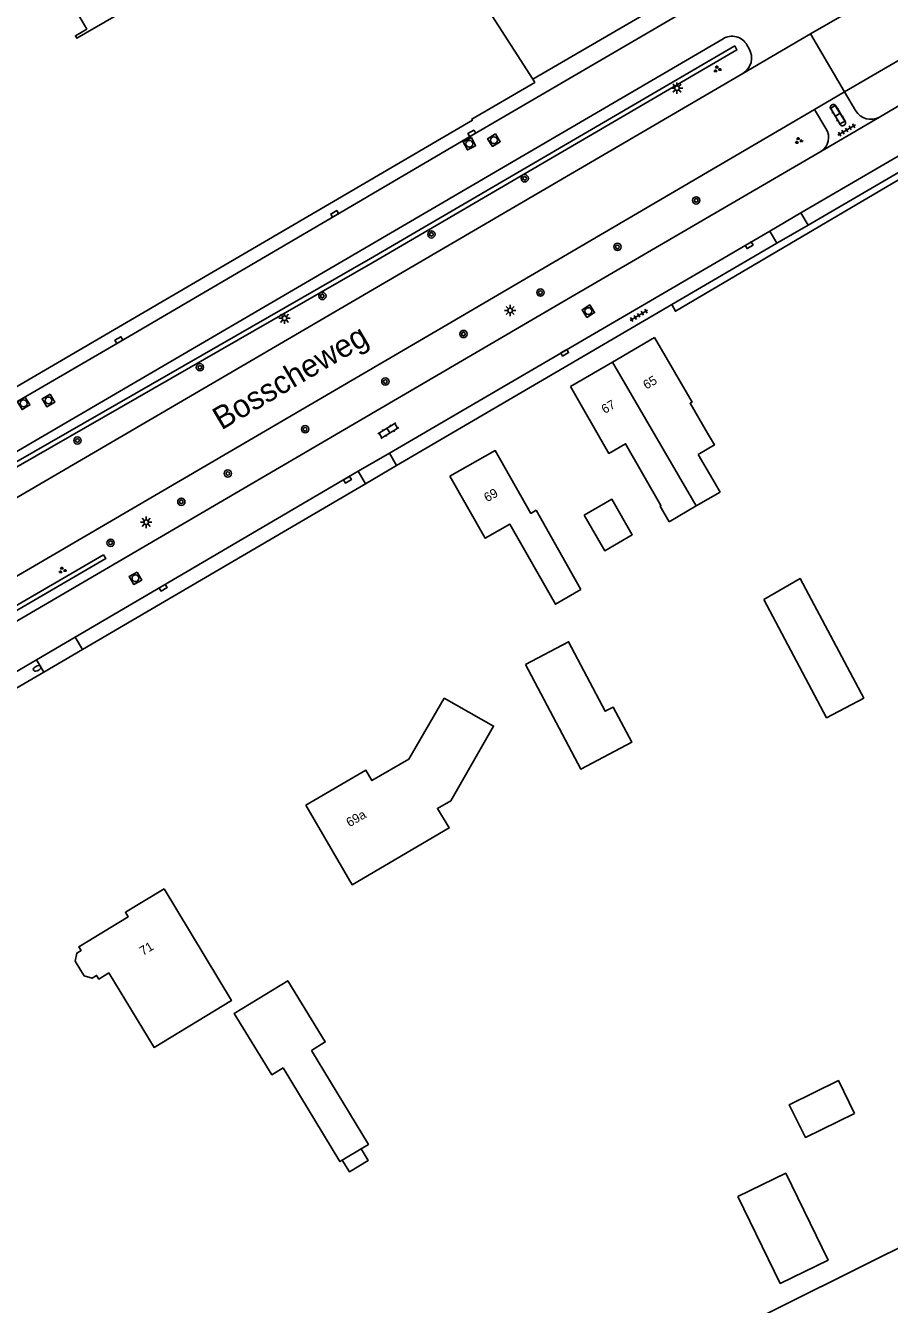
# Model space of a CAD drawing. Extents: x 135999 to 138000, y 396000 to 398501.
# Drawn here: x 137324.3 to 137419, y 398072.7 to 398213 of the extents above; entities that cross this region are included whole.
import ezdxf

# ---------------------------------------------------------------- set-up
doc = ezdxf.new("R2010")
doc.units = 0
for name, color, linetype in [('gg-afsc-erfafscheiding', 7, 'Continuous'), ('gg-afsc-muur', 7, 'Continuous'), ('gg-anno-huisnummerreeks BGT', 7, 'Continuous'), ('gg-anno-openbare ruimte label', 7, 'Continuous'), ('gg-bbg-bijgebouw', 7, 'Continuous'), ('gg-bbg-gedigitaliseerde bebouwing', 7, 'Continuous'), ('gg-bbg-gedigitaliseerde bijgebouw', 7, 'Continuous'), ('gg-bbg-hoofdgebouw', 7, 'Continuous'), ('gg-bbg-overig bouwwerk', 7, 'Continuous'), ('gg-bbg-tussenscheiding', 7, 'Continuous'), ('gg-knt-verharding', 7, 'Continuous'), ('gt-grn-groengrens', 7, 'Continuous'), ('gt-grn-vlakafsluiter', 7, 'Continuous'), ('gt-grn-weggrens', 7, 'Continuous'), ('gt-symb-boom', 7, 'Continuous'), ('gt-symb-brandkraan', 7, 'Continuous'), ('gt-symb-groenvak', 7, 'Continuous'), ('gt-symb-klinker verharding', 7, 'Continuous'), ('gt-symb-kolk', 7, 'Continuous'), ('gt-symb-lichtmast', 7, 'Continuous'), ('gt-symb-rioolschacht', 7, 'Continuous'), ('gt-symb-tegel verharding', 7, 'Continuous')]:
    doc.layers.add(name, color=color, linetype=linetype)

# ---------------------------------------------------------------- blocks, each defined once
blk = doc.blocks.new('gt0-KOLK')
at = {"layer": 'gt-symb-kolk'}
blk.add_lwpolyline([(0, 0), (0.38, 0), (0.38, 0.4), (-0.38, 0.4), (-0.38, 0), (0, 0)], dxfattribs=at)
blk = doc.blocks.new('gt0-GRVAK')
at = {"layer": 'gt-symb-groenvak'}
for p, q in [((-0.11, 0.19), (-0.23, 0.24)), ((-0.18, 0.15), (0.09, 0.15)), ((-0.09, 0.21), (-0.16, 0.32)), ((-0.05, 0.21), (-0.05, 0.39)), ((0, 0.21), (0.06, 0.32)), ((0.02, 0.19), (0.13, 0.24)), ((0.26, -0.05), (0.2, 0.06)), ((0.3, -0.05), (0.3, 0.13)), ((0.35, -0.05), (0.41, 0.06)), ((-0.24, -0.23), (-0.36, -0.18)), ((-0.32, -0.26), (-0.05, -0.26)), ((-0.23, -0.21), (-0.29, -0.1)), ((-0.18, -0.2), (-0.18, -0.02)), ((-0.14, -0.21), (-0.07, -0.1)), ((-0.12, -0.23), (0, -0.18)), ((0.24, -0.07), (0.12, -0.02)), ((0.17, -0.11), (0.44, -0.11)), ((0.37, -0.07), (0.49, -0.02))]:
    blk.add_line(p, q, dxfattribs=at)
blk = doc.blocks.new('gt0-LMAST')
at = {"layer": 'gt-symb-lichtmast'}
for p, q in [((-0.18, 0.17), (-0.45, 0.44)), ((-0.01, 0.25), (-0.01, 0.62)), ((0.17, 0.17), (0.44, 0.44)), ((-0.26, 0), (-0.63, 0)), ((-0.18, -0.18), (-0.45, -0.45)), ((-0.01, -0.25), (-0.01, -0.63)), ((0.44, -0.45), (0.17, -0.18)), ((0.24, 0), (0.62, 0))]:
    blk.add_line(p, q, dxfattribs=at)
blk.add_circle((-0.01, 0), 0.25, dxfattribs=at)
blk = doc.blocks.new('gt0-TEG1')
at = {"layer": 'gt-symb-tegel verharding'}
for p, q in [((-1.12, 0), (1.13, 0)), ((-0.9, -0.25), (-0.9, 0.25)), ((-0.45, -0.25), (-0.45, 0.25)), ((0, -0.25), (0, 0.25)), ((0.45, -0.25), (0.45, 0.25)), ((0.9, -0.25), (0.9, 0.25))]:
    blk.add_line(p, q, dxfattribs=at)
blk = doc.blocks.new('gt0-KL1')
at = {"layer": 'gt-symb-klinker verharding'}
for p, q in [((-1.15, 0.3), (1.15, 0.3)), ((-1, -0.3), (-1, 0.3)), ((-0.5, 0.3), (-0.5, 0.45)), ((0, -0.3), (0, 0.3)), ((0.5, 0.3), (0.5, 0.45)), ((1, -0.3), (1, 0.3)), ((-1.15, -0.3), (1.15, -0.3)), ((-0.5, -0.45), (-0.5, -0.3)), ((0.5, -0.45), (0.5, -0.3))]:
    blk.add_line(p, q, dxfattribs=at)
blk = doc.blocks.new('gt0-RS')
at = {"layer": 'gt-symb-rioolschacht'}
blk.add_lwpolyline([(-0.5, -0.5), (0.5, -0.5), (0.5, 0.5), (-0.5, 0.5)], close=True, dxfattribs=at)
blk.add_circle((0, 0), 0.375, dxfattribs=at)
blk = doc.blocks.new('gt0-BOOM')
at = {"layer": 'gt-symb-boom'}
for radius in [0.4, 0.2]:
    blk.add_circle((0, 0), radius, dxfattribs=at)
blk = doc.blocks.new('gt0-BR')
at = {"layer": 'gt-symb-brandkraan'}
for centre, radius, start, end in [((-0.24, 0), 0.206, 107.5669, 252.4331), ((0.6, -2.66), 3, 106.892, 107.5669), ((0, -0.69), 0.938, 73.108, 106.892), ((-0.6, -2.66), 3, 72.4331, 73.108), ((0.24, 0), 0.206, 287.567, 72.4331), ((0.6, 2.66), 3, 252.4331, 253.108), ((0, 0.69), 0.938, 253.108, 286.8921), ((-0.6, 2.66), 3, 286.8921, 287.567)]:
    blk.add_arc(centre, radius, start, end, dxfattribs=at)

msp = doc.modelspace()

# ---------------------------------------------------------------- linework, layer by layer
at = {"layer": 'gg-afsc-erfafscheiding'}
msp.add_lwpolyline([(137437.09, 398206.14), (137395.55, 398181.68), (137395.15, 398182.4)], dxfattribs=at)
at = {"layer": 'gg-afsc-muur'}
msp.add_line((137379.92, 398207.12), (137418.54, 398229.65), dxfattribs=at)
msp.add_line((137379.92, 398207.12), (137418.54, 398229.65), dxfattribs=at)
at = {"layer": 'gg-bbg-bijgebouw'}
msp.add_lwpolyline([(137385.54, 398159.32), (137388.58, 398161.06), (137390.82, 398157.16), (137387.79, 398155.41), (137385.54, 398159.32)], dxfattribs=at)
at = {"layer": 'gg-bbg-gedigitaliseerde bebouwing'}
for p, q in [((137399.9, 398162.8), (137398.05, 398165.98)), ((137397.83, 398160.32), (137400.45, 398161.85)), ((137399.9, 398162.8), (137400.45, 398161.85)), ((137394.85, 398158.59), (137397.83, 398160.32))]:
    msp.add_line(p, q, dxfattribs=at)
for points in [[(137399.08, 398168.29), (137397.15, 398171.59), (137397.38, 398171.72), (137393.25, 398178.8)], [(137398.05, 398165.98), (137399.82, 398167.01), (137399.08, 398168.29)], [(137370.82, 398163.57), (137374.68, 398156.77), (137377.39, 398158.31), (137382.39, 398149.54), (137385.18, 398151.14)], [(137370.18, 398139.25), (137375.6, 398136.18), (137370.9, 398127.99), (137369.45, 398127.15), (137370.72, 398125), (137360.08, 398118.77), (137355, 398127.49)], [(137333.41, 398109.1), (137338.37, 398100.92), (137346.85, 398106.06), (137339.48, 398118.31)], [(137333.41, 398109.1), (137332.31, 398108.42), (137332.06, 398108.82), (137331.56, 398108.51), (137330.68, 398108.79), (137330.33, 398109.37)]]:
    msp.add_lwpolyline(points, dxfattribs=at)
at = {"layer": 'gg-bbg-gedigitaliseerde bijgebouw'}
for points in [[(137405.23, 398150.06), (137409.22, 398152.38), (137416.21, 398139.25), (137412.13, 398137.08), (137405.23, 398150.06)], [(137379.09, 398142.92), (137383.83, 398145.43), (137387.86, 398137.8), (137388.71, 398138.25), (137390.75, 398134.4), (137385.16, 398131.45), (137379.09, 398142.92)], [(137352.53, 398098.69), (137351.29, 398097.93), (137347.16, 398104.64), (137353.02, 398108.24), (137357.14, 398101.52), (137355.64, 398100.6)], [(137355.64, 398100.6), (137361.87, 398090.29), (137361.06, 398089.8)], [(137359, 398088.56), (137358.75, 398088.4), (137352.53, 398098.69)], [(137359, 398088.56), (137359.78, 398087.28), (137361.83, 398088.52), (137361.06, 398089.8)], [(137402.41, 398084.57), (137407.66, 398087.12), (137412.3, 398077.59), (137407.05, 398075.04), (137402.41, 398084.57)]]:
    msp.add_lwpolyline(points, dxfattribs=at)
at = {"layer": 'gg-bbg-hoofdgebouw'}
for p, q in [((137388.64, 398176.11), (137393.25, 398178.8)), ((137384.03, 398173.42), (137388.64, 398176.11)), ((137380.29, 398159.84), (137385.18, 398151.14))]:
    msp.add_line(p, q, dxfattribs=at)
for points in [[(137324.53, 398214.86), (137327.41, 398216.55), (137327.71, 398216.03), (137328.67, 398216.59), (137330.98, 398212.63), (137329.73, 398211.9), (137329.89, 398211.63), (137338, 398216.36), (137336.09, 398219.63), (137346.08, 398225.48), (137350.55, 398222.9), (137353.82, 398228.52)], [(137394.85, 398158.59), (137393.87, 398160.3), (137393.96, 398160.36), (137390.08, 398167.14), (137388.24, 398166.08), (137384.03, 398173.42)], [(137380.29, 398159.84), (137379.7, 398159.5), (137375.78, 398166.39), (137370.82, 398163.57)], [(137355, 398127.49), (137361.6, 398131.32), (137362.26, 398130.19), (137366.3, 398132.55), (137370.18, 398139.25)], [(137330.33, 398109.37), (137329.71, 398110.38), (137329.87, 398111.27), (137330.36, 398111.57), (137330.12, 398111.97), (137335.53, 398115.25), (137335.22, 398115.75), (137339.48, 398118.31)]]:
    msp.add_lwpolyline(points, dxfattribs=at)
at = {"layer": 'gg-bbg-overig bouwwerk'}
msp.add_lwpolyline([(137415.19, 398093.69), (137413.43, 398097.28), (137408.04, 398094.64), (137409.8, 398091.05), (137415.19, 398093.69)], dxfattribs=at)
at = {"layer": 'gg-bbg-tussenscheiding'}
for p, q in [((137388.64, 398176.11), (137397.83, 398160.32)), ((137361.06, 398089.8), (137359, 398088.56))]:
    msp.add_line(p, q, dxfattribs=at)
at = {"layer": 'gg-knt-verharding'}
for p, q in [((137414.08, 398205.73), (137567.51, 398295.21)), ((137414.3, 398214.39), (137410.37, 398212.09)), ((137322.62, 398165.89), (137400.77, 398211.57)), ((137410.37, 398212.09), (137402.96, 398207.76)), ((137403.39, 398210.9), (137403.64, 398210.47)), ((137410.8, 398203.81), (137414.08, 398205.73)), ((137414.08, 398205.73), (137415.32, 398203.68)), ((137412.6, 398203.9), (137413.62, 398202.18)), ((137414.16, 398202.51), (137413.14, 398204.22)), ((137417.92, 398202.96), (137421.69, 398205.19)), ((137412.06, 398201.72), (137410.8, 398203.81)), ((137411.51, 398199.21), (137417.92, 398202.96)), ((137405.9, 398190.48), (137409.31, 398192.47)), ((137364.17, 398166.12), (137405.9, 398190.48)), ((137410.1, 398191.12), (137406.69, 398189.13)), ((137406.69, 398189.13), (137395.15, 398182.4)), ((137360.76, 398164.12), (137364.17, 398166.12)), ((137364.97, 398164.75), (137361.56, 398162.75)), ((137361.56, 398162.75), (137330.51, 398144.58)), ((137325.47, 398143.45), (137329.72, 398145.93)), ((137330.51, 398144.58), (137326.26, 398142.1)), ((137306.6, 398132.43), (137325.47, 398143.45))]:
    msp.add_line(p, q, dxfattribs=at)
for points in [[(137613.57, 398309.7), (137538.31, 398265.94), (137410.1, 398191.12)], [(137492.71, 398270.7), (137443.75, 398242.11), (137419.4, 398227.95), (137373.31, 398201.02), (137358.27, 398192.19), (137334.6, 398178.34), (137320.23, 398169.97)], [(137402.96, 398207.76), (137269.33, 398129.73), (137237.06, 398110.93)], [(137379.92, 398207.12), (137380.12, 398206.78), (137373.21, 398202.76), (137373.28, 398202.63), (137358.06, 398193.7), (137322.13, 398172.72), (137322.05, 398172.84)], [(137410.8, 398203.81), (137369.43, 398179.55), (137240.75, 398104.4)], [(137409.31, 398192.47), (137423.74, 398200.9), (137424.08, 398201.09)], [(137304.19, 398136.53), (137382.76, 398182.46), (137411.51, 398199.21)], [(137395.15, 398182.4), (137385.73, 398176.9), (137364.97, 398164.75)], [(137329.72, 398145.93), (137339.26, 398151.51), (137360.76, 398164.12)], [(137326.26, 398142.1), (137298.34, 398125.83), (137293.2, 398122.99)]]:
    msp.add_lwpolyline(points, dxfattribs=at)
for centre, radius, start, end in [((137401.76, 398209.96), 1.89, 29.9096, 121.5864), ((137401.91, 398209.46), 1.99, 301.7237, 30.3733), ((137412.87, 398204.05), 0.311, 31.7168, 209.4849), ((137413.89, 398202.34), 0.317, 211.8874, 32.1808), ((137417, 398204.7), 1.97, 211.1492, 297.8526), ((137410.53, 398200.74), 1.82, 302.5926, 32.5577)]:
    msp.add_arc(centre, radius, start, end, dxfattribs=at)
at = {"layer": 'gt-grn-groengrens'}
for points in [[(137402.05, 398210.78), (137362.09, 398187.46), (137323.2, 398165.14), (137285.54, 398143.25), (137248.55, 398121.48), (137234.8, 398113.37), (137235.06, 398112.94)], [(137402.05, 398210.78), (137402.3, 398210.35), (137362.34, 398187.03), (137323.45, 398164.7), (137285.79, 398142.82), (137248.8, 398121.05), (137235.06, 398112.94)], [(137303.8, 398137.51), (137303.55, 398137.95), (137332.8, 398154.97)], [(137303.8, 398137.51), (137333.05, 398154.54), (137332.8, 398154.97)], [(137377.69, 398057.83), (137422.78, 398080.3), (137434.98, 398055.46), (137448.9, 398062.87)]]:
    msp.add_lwpolyline(points, dxfattribs=at)
at = {"layer": 'gt-grn-vlakafsluiter'}
msp.add_line((137328.72, 398286.88), (137379.92, 398207.12), dxfattribs=at)
at = {"layer": 'gt-grn-weggrens'}
for p, q in [((137414.08, 398205.73), (137410.37, 398212.09)), ((137410.1, 398191.12), (137409.31, 398192.47)), ((137406.69, 398189.13), (137405.9, 398190.48)), ((137364.17, 398166.12), (137364.97, 398164.75)), ((137360.76, 398164.12), (137361.56, 398162.75)), ((137329.72, 398145.93), (137330.51, 398144.58)), ((137325.47, 398143.45), (137326.26, 398142.1))]:
    msp.add_line(p, q, dxfattribs=at)

# ---------------------------------------------------------------- block references
at = {"layer": 'gt-symb-boom'}
for p in [(137379.02, 398196.26), (137397.83, 398193.84), (137368.78, 398190.11), (137389.19, 398188.74), (137356.82, 398183.35), (137380.74, 398183.73), (137372.3, 398179.18), (137343.39, 398175.53), (137363.73, 398173.97), (137354.93, 398168.74), (137329.95, 398167.5), (137346.45, 398163.88), (137341.35, 398160.78), (137333.59, 398156.28)]:
    msp.add_blockref('gt0-BOOM', p, dxfattribs=at)
at = {"layer": 'gt-symb-brandkraan', "rotation": -152.1533778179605}
msp.add_blockref('gt0-BR', (137325.53, 398142.5), dxfattribs=at)
at = {"layer": 'gt-symb-groenvak'}
for p in [(137400.13, 398208.23), (137409.06, 398200.39), (137328.29, 398153.27)]:
    msp.add_blockref('gt0-GRVAK', p, dxfattribs=at)
at = {"layer": 'gt-symb-klinker verharding'}
for p, rotation in [((137413.35, 398203.23), -58.27993988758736), ((137364.06, 398168.58), 31.20949091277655)]:
    msp.add_blockref('gt0-KL1', p, dxfattribs=dict(at, rotation=rotation))
at = {"layer": 'gt-symb-kolk'}
for p, rotation in [((137373.31, 398201.02), 30.413230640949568), ((137358.27, 398192.19), 30.334805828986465), ((137403.53, 398189.09), -149.7435628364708), ((137334.6, 398178.34), 30.206934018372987), ((137383.3, 398177.29), -149.74356283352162), ((137359.47, 398163.37), -149.61576270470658), ((137339.26, 398151.51), -149.586769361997)]:
    msp.add_blockref('gt0-KOLK', p, dxfattribs=dict(at, rotation=rotation))
at = {"layer": 'gt-symb-lichtmast'}
for p in [(137395.73, 398206.15), (137352.68, 398180.91), (137377.43, 398181.76), (137337.5, 398158.53)]:
    msp.add_blockref('gt0-LMAST', p, dxfattribs=at)
at = {"layer": 'gt-symb-rioolschacht'}
for p, rotation in [((137375.64, 398200.44), -148.53512697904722), ((137372.95, 398200.05), -152.8712339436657), ((137386, 398181.69), 32.005383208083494), ((137324.05, 398171.57), -149.12470831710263), ((137326.78, 398171.89), -150.7171714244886), ((137336.32, 398152.39), -150.8451896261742)]:
    msp.add_blockref('gt0-RS', p, dxfattribs=dict(at, rotation=rotation))
at = {"layer": 'gt-symb-tegel verharding'}
for p, rotation in [((137414.33, 398201.56), 30.384237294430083), ((137391.53, 398181.23), 30.668926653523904)]:
    msp.add_blockref('gt0-TEG1', p, dxfattribs=dict(at, rotation=rotation))

# ---------------------------------------------------------------- texts
at = {"layer": 'gg-anno-huisnummerreeks BGT'}
for s, rotation, p in [('65', 30.3, (137392.36, 398173.07)), ('67', 30.3, (137387.79, 398170.4)), ('69', 29.6, (137374.9, 398160.71)), ('69a', 30.1, (137359.8, 398125.07)), ('71', 31.2, (137337.14, 398110.96))]:
    msp.add_text(s, height=1, rotation=rotation, dxfattribs=at).set_placement(p)
at = {"layer": 'gg-anno-openbare ruimte label'}
msp.add_text('Bosscheweg', height=2.5, rotation=30.5, dxfattribs=at).set_placement((137345.75, 398168.59))

doc.saveas('drawing.dxf')
